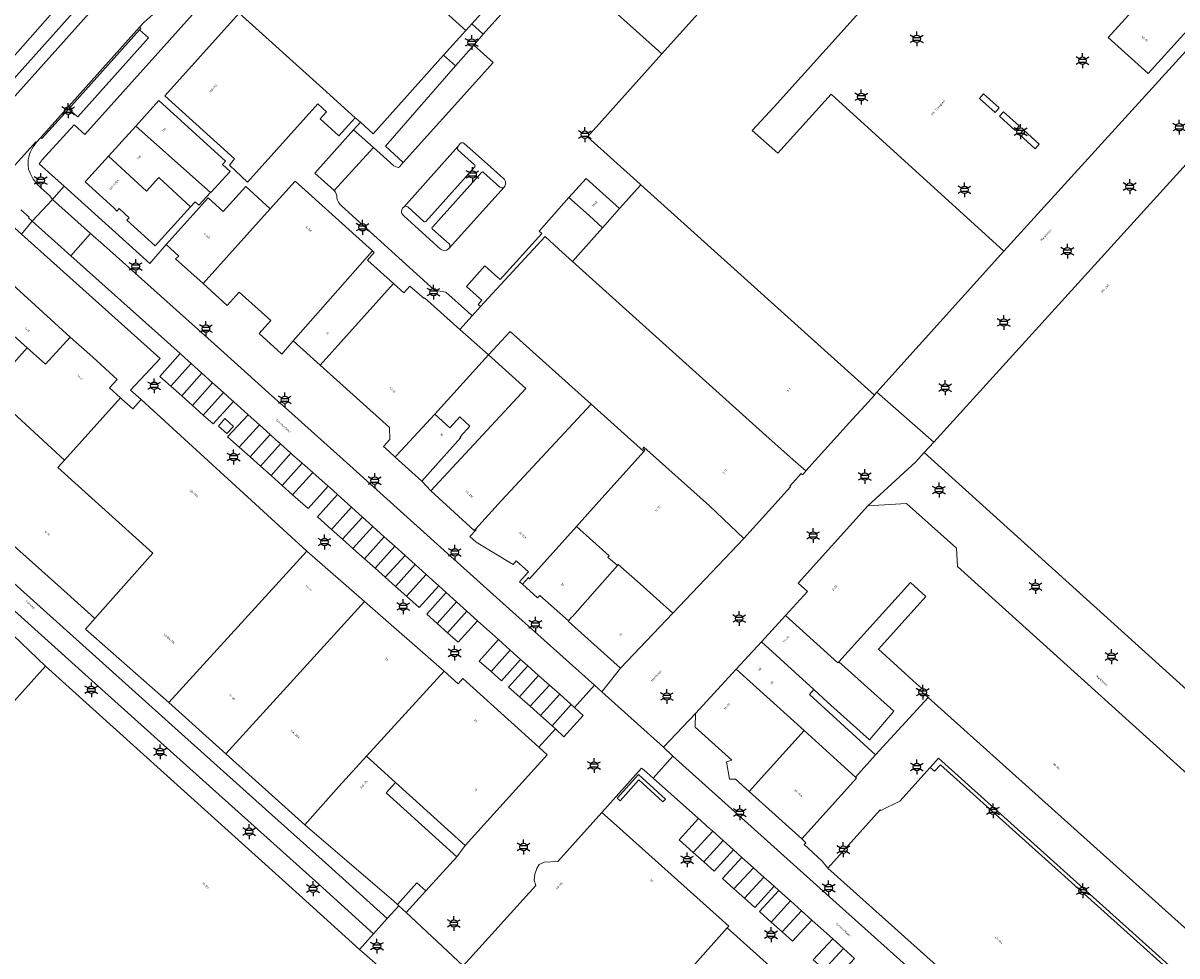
# Model space of a CAD drawing. Extents: x 105780 to 185197, y 477999 to 525027.
# Tile 355 of 562: x 107540 to 107737, y 479689 to 479848. Entities that reach past the tile are written whole.
import ezdxf
from ezdxf.enums import TextEntityAlignment as Align

# ---------------------------------------------------------------- set-up
doc = ezdxf.new("R2010")
doc.units = 0
for name, color, linetype, lineweight in [('B-GV-GR-HAAG_01-G', 252, 'GR-HAAG1', 13), ('B-RO-IE-MEUBILAIR_WEGMEUBILAIR-S', 252, 'Continuous', 25), ('B-WE-GW-WATERGANG_SLOOT_INSTEEK-G', 252, 'Continuous', 30), ('B-XX-KG-KADASTRAAL_BEBOUWING-G', 252, 'Continuous', 20), ('B1-WE-OG-BEBOUWING-T18', 7, 'Continuous', 18), ('B1-WE-OG-TERREIN_ERF-GV', 252, 'Continuous', 18), ('B1-WE-OG-TOPOGRAFIE-T18', 10, 'Continuous', 18), ('B1-WE-OG-WEG-GV', 7, 'Continuous', 18), ('B1-WE-VH-VERHARDING_ASFALT-GV', 252, 'Continuous', 18), ('B1-WE-VH-VERHARDING_BEDRIJFSVLOERPLAAT-GV', 252, 'Continuous', 18), ('B1-WE-VH-VERHARDING_BETONSTRAATSTEEN-GV', 252, 'Continuous', 18), ('B1-WE-VH-VERHARDING_STRAATBAKSTEEN-GV', 252, 'Continuous', 18)]:
    doc.layers.add(name, color=color, linetype=linetype, lineweight=lineweight)
doc.styles.add('NLCS-ISO', font='NLCS-ISO.ttf')
doc.styles.add('NLCS-ISO-M200-T18', font='NLCS-ISO.ttf', dxfattribs={"height": 0.36})
doc.linetypes.add('GR-HAAG1', pattern='A,6,[176,NLCS.shx,S=0.125,R=0,X=0,Y=0],-2', length=8)

# ---------------------------------------------------------------- blocks, each defined once
blk = doc.blocks.new('B-SIE-WEG_LICHTMAST-SO')
at = {"ltscale": 0.1}
for p, q in [((-1.1, 0.63), (-2.19, 1.27)), ((0, 1.27), (0, 2.53)), ((1.1, 0.63), (2.19, 1.27)), ((-1.1, -0.63), (-2.19, -1.27)), ((0, -1.27), (0, -2.53)), ((1.1, -0.63), (2.19, -1.27))]:
    blk.add_line(p, q, dxfattribs=at)
at = {"flags": 128}
for points in [[(-1.16, 0.5), (1.16, 0.5)], [(-1.16, -0.5), (1.16, -0.5)]]:
    blk.add_lwpolyline(points, dxfattribs=at)
at = {"ltscale": 0.1}
blk.add_circle((0, 0), 1.27, dxfattribs=at)
at = {"style": 'NLCS-ISO'}
blk.add_attdef('TYPE', text='', height=1.8, dxfattribs=at).set_placement((0, 2.53), align=Align.BOTTOM_CENTER)

msp = doc.modelspace()

# ---------------------------------------------------------------- linework, layer by layer
at = {"layer": 'B-GV-GR-HAAG_01-G', "flags": 128}
msp.add_lwpolyline([(107644.737, 479720.024), (107641.133, 479715.968), (107641.619, 479715.537), (107644.786, 479719.101), (107648.932, 479715.335), (107649.369, 479715.816)], close=True, dxfattribs=at)
at = {"layer": 'B-WE-GW-WATERGANG_SLOOT_INSTEEK-G', "flags": 128}
msp.add_lwpolyline([(107544.38, 479849.507), (107547.222, 479852.72), (107565.806, 479873.349), (107582.927, 479893.211), (107602.296, 479915.512), (107609.802, 479924.009), (107610.647, 479925.593), (107611.938, 479928.463), (107613.532, 479931.444), (107614.767, 479933.277), (107606.042, 479941.003), (107603.985, 479938.791), (107597.385, 479936.534), (107566.72, 479900.512), (107521.232, 479850.413), (107480.013, 479804.74), (107451.877, 479772.782), (107465.393, 479760.983), (107467.72, 479763.586), (107473.903, 479769.994), (107487.663, 479785.177), (107487.869, 479785.417), (107510.205, 479811.398), (107529.052, 479832.172)], close=True, dxfattribs=at)
msp.add_lwpolyline([(107544.38, 479849.507), (107529.052, 479832.172), (107510.205, 479811.398), (107487.869, 479785.417), (107487.663, 479785.177), (107473.903, 479769.994), (107467.72, 479763.586), (107465.393, 479760.983), (107466.92, 479761.036), (107469.391, 479761.122), (107470.834, 479762.763), (107471.287, 479762.966), (107472.021, 479763.294), (107490.695, 479784.544), (107537.252, 479837.524), (107546.342, 479847.736), (107551.234, 479853.231)], dxfattribs=at)
at = {"layer": 'B-XX-KG-KADASTRAAL_BEBOUWING-G', "flags": 128}
for points in [[(107613.405, 479864.682), (107600.315, 479876.461), (107592.342, 479867.602), (107615.315, 479846.886), (107616.334, 479848.019), (107623.309, 479855.769)], [(107592.342, 479867.602), (107588.355, 479863.172), (107576.476, 479849.971), (107576.635, 479849.828), (107590.885, 479837.004), (107596.436, 479832.009), (107597.316, 479831.217), (107599.47, 479829.279), (107611.505, 479842.652), (107615.315, 479846.886)], [(107743.877, 479853.027), (107737.081, 479859.148), (107724.874, 479845.667), (107731.69, 479839.532)], [(107596.436, 479832.009), (107590.885, 479837.004), (107576.635, 479849.828), (107563.933, 479835.713), (107575.847, 479824.998), (107575.016, 479823.901), (107578.037, 479821.018), (107590.044, 479834.349), (107591.523, 479832.981), (107590.457, 479831.788), (107593.656, 479828.92)], [(107811.019, 479787.938), (107783.395, 479812.869), (107779.45, 479808.498), (107760.032, 479826.024), (107763.96, 479830.377), (107752.952, 479840.312), (107748.96, 479835.92), (107739.323, 479825.318), (107695.137, 479776.707), (107693.482, 479774.902), (107756.527, 479717.999), (107765.011, 479727.354), (107778.613, 479742.423), (107773.832, 479746.738), (107782.513, 479756.356)], [(107558.996, 479830.56), (107571.738, 479819.255), (107571.843, 479819.367), (107571.891, 479819.323), (107574.964, 479822.712), (107575.097, 479822.859), (107573.786, 479824.048), (107574.3, 479824.614), (107562.942, 479834.912)], [(107558.996, 479830.56), (107554.337, 479825.422), (107560.84, 479819.485), (107562.937, 479821.797), (107568.344, 479816.824), (107569.117, 479817.68), (107569.735, 479817.112), (107571.738, 479819.255)], [(107554.337, 479825.422), (107550.372, 479821.048), (107555.246, 479816.628), (107555.766, 479816.043), (107556.186, 479816.5), (107557.865, 479814.957), (107557.474, 479814.531), (107562.314, 479810.139), (107568.344, 479816.824), (107562.937, 479821.797), (107560.84, 479819.485)], [(107635.812, 479821.655), (107632.896, 479818.41), (107636.315, 479815.337), (107638.637, 479813.25), (107641.535, 479816.51)], [(107581.954, 479816.45), (107577.77, 479820.247), (107573.909, 479815.994), (107571.379, 479818.318), (107564.207, 479810.361), (107566.354, 479808.405), (107565.77, 479807.943), (107570.473, 479803.711)], [(107599.374, 479809.288), (107586.2, 479821.161), (107581.954, 479816.45), (107570.473, 479803.711), (107574.59, 479800), (107576.633, 479802.267), (107582.012, 479797.419), (107580.046, 479795.204), (107583.836, 479791.771), (107583.933, 479791.683), (107585.842, 479793.968)], [(107645.139, 479820.564), (107641.535, 479816.51), (107638.637, 479813.25), (107633.491, 479807.46), (107667.063, 479777.301), (107671.098, 479773.743), (107673.322, 479771.783), (107681.26, 479780.585), (107683.388, 479782.945), (107684.987, 479784.718)], [(107633.491, 479807.46), (107631.166, 479809.607), (107628.825, 479811.766), (107617.809, 479799.832), (107616.37, 479798.235), (107614.256, 479795.89), (107619.18, 479791.599), (107622.847, 479795.535), (107636.656, 479783.16), (107645.64, 479775.11), (107645.806, 479775.295), (107645.472, 479775.595), (107645.665, 479775.81), (107656.856, 479765.838), (107662.739, 479760.27), (107670.688, 479769.085), (107670.576, 479769.186), (107672.519, 479771.339), (107672.741, 479771.138), (107673.27, 479771.725), (107673.322, 479771.783), (107671.098, 479773.743), (107667.063, 479777.301)], [(107529.018, 479803.055), (107540.495, 479792.792), (107543.632, 479789.987), (107547.798, 479794.606), (107533.252, 479807.8)], [(107602.941, 479803.746), (107598.518, 479807.732), (107599.676, 479809.016), (107599.374, 479809.288), (107585.842, 479793.968), (107590.479, 479789.789)], [(107619.18, 479791.599), (107614.256, 479795.89), (107608.279, 479801.277), (107608.168, 479801.154), (107605.774, 479803.29), (107604.746, 479802.12), (107602.941, 479803.746), (107590.479, 479789.789), (107602.268, 479779.164), (107602.332, 479777.157), (107601.249, 479775.955), (107602.212, 479775.087), (107603.263, 479774.148), (107603.526, 479774.44), (107610.032, 479781.449)], [(107529.018, 479803.055), (107522.665, 479795.934), (107534.01, 479785.521), (107540.495, 479792.792)], [(107554.527, 479785.92), (107555.835, 479787.376), (107551.662, 479791.161), (107547.798, 479794.606), (107543.632, 479789.987), (107540.495, 479792.792), (107534.01, 479785.521), (107538.039, 479781.768), (107546.825, 479773.606), (107556.385, 479784.251)], [(107636.656, 479783.16), (107622.847, 479795.535), (107619.18, 479791.599), (107625.553, 479785.856), (107609.332, 479768.395), (107616.735, 479761.612), (107616.931, 479761.826), (107621.407, 479766.711)], [(107559.895, 479783.935), (107558.497, 479782.367), (107556.638, 479784.024), (107556.385, 479784.251), (107546.825, 479773.606), (107545.699, 479772.352), (107561.941, 479757.775), (107552.034, 479746.636), (107550.409, 479744.808), (107564.625, 479732.295), (107588.188, 479758.127)], [(107645.64, 479775.11), (107636.656, 479783.16), (107621.407, 479766.711), (107616.931, 479761.826), (107617.046, 479761.721), (107616.004, 479760.574), (107617.071, 479759.606), (107623.348, 479755.853), (107623.885, 479756.446), (107625.966, 479754.557), (107624.461, 479752.899), (107624.942, 479752.462), (107624.975, 479752.498), (107625.963, 479753.587), (107626.184, 479753.387), (107634.193, 479762.329), (107636.046, 479764.398), (107637.513, 479766.036)], [(107546.825, 479773.606), (107538.039, 479781.768), (107536.631, 479780.192), (107526.793, 479769.18), (107547.3, 479750.871), (107552.034, 479746.636), (107561.941, 479757.775), (107545.699, 479772.352)], [(107610.032, 479781.449), (107603.526, 479774.44), (107603.263, 479774.148), (107607.797, 479770.062), (107614.468, 479777.464), (107614.332, 479777.586), (107616, 479779.437), (107614.254, 479781.011), (107612.58, 479779.153)], [(107656.856, 479765.838), (107645.665, 479775.81), (107645.472, 479775.595), (107645.806, 479775.295), (107645.64, 479775.11), (107637.513, 479766.036), (107636.046, 479764.398), (107634.193, 479762.329), (107639.747, 479757.293), (107639.541, 479757.065), (107641.149, 479755.635), (107641.312, 479755.817), (107645.017, 479752.502), (107650.594, 479747.512), (107662.739, 479760.27)], [(107641.149, 479755.635), (107639.541, 479757.065), (107639.747, 479757.293), (107634.193, 479762.329), (107626.184, 479753.387), (107625.963, 479753.587), (107624.975, 479752.498), (107627.546, 479750.171), (107627.909, 479750.567), (107632.788, 479746.206), (107633.353, 479746.835), (107633.467, 479746.962)], [(107598.03, 479749.514), (107588.188, 479758.127), (107564.625, 479732.295), (107574.346, 479723.552)], [(107645.017, 479752.502), (107641.312, 479755.817), (107641.149, 479755.635), (107633.467, 479746.962), (107633.353, 479746.835), (107632.788, 479746.206), (107632.745, 479746.158), (107641.672, 479738.139), (107650.594, 479747.512)], [(107611.603, 479737.636), (107598.03, 479749.514), (107574.346, 479723.552), (107587.833, 479711.422), (107593.655, 479717.98), (107598.38, 479723.155)], [(107669.825, 479747.14), (107665.705, 479742.655), (107674.688, 479734.53), (107674.653, 479734.491), (107677.009, 479732.37), (107684.137, 479725.934), (107688.304, 479730.805), (107681.034, 479737.357), (107678.946, 479739.243), (107678.76, 479739.037)], [(107674.688, 479734.53), (107665.705, 479742.655), (107661.403, 479737.971), (107672.993, 479727.516), (107681.746, 479719.583), (107685.206, 479723.363), (107673.926, 479733.687), (107674.653, 479734.491)], [(107627.758, 479724.691), (107614.799, 479736.416), (107613.967, 479735.497), (107611.603, 479737.636), (107598.38, 479723.155), (107603.331, 479718.675), (107615.195, 479707.94), (107629.184, 479723.4)], [(107661.403, 479737.971), (107654.492, 479730.446), (107654.415, 479728.095), (107660.648, 479722.44), (107659.741, 479722.173), (107660.294, 479719.251), (107661.28, 479719.205), (107663.61, 479717.114), (107672.993, 479727.516)], [(107681.746, 479719.583), (107672.993, 479727.516), (107663.61, 479717.114), (107672.613, 479709.035), (107681.93, 479719.418)], [(107601.721, 479716.895), (107603.331, 479718.675), (107598.38, 479723.155), (107593.655, 479717.98), (107587.833, 479711.422), (107603.028, 479698.409), (107603.649, 479697.847), (107606.96, 479701.531), (107608.473, 479700.167), (107610.795, 479702.734), (107613.756, 479706.006)], [(107736.992, 479677.166), (107734.314, 479679.656), (107734.612, 479680.214), (107734.638, 479681.06), (107734.319, 479681.628), (107733.616, 479682.103), (107733.339, 479682.17), (107736.465, 479685.594), (107696.264, 479721.676), (107695.251, 479720.568), (107694.518, 479721.214), (107689.355, 479715.47), (107686.086, 479713.881), (107685.983, 479713.981), (107677.06, 479704.026), (107723.911, 479662.099), (107737.469, 479676.722)], [(107659.88, 479693.872), (107660.144, 479694.167), (107640.467, 479711.788), (107638.479, 479713.569), (107630.968, 479705.182), (107628.664, 479705.094), (107627.796, 479704.67), (107627.417, 479703.985), (107627.05, 479703.047), (107626.942, 479701.995), (107627.239, 479701.121), (107614.845, 479687.381), (107636.344, 479667.987), (107637.551, 479669.325), (107637.807, 479669.094)]]:
    msp.add_lwpolyline(points, close=True, dxfattribs=at)
for points in [[(107753.002, 479706.877), (107699.175, 479755.468), (107698.968, 479758.6), (107690.49, 479766.214), (107683.869, 479765.808), (107671.986, 479752.648), (107673.576, 479751.225), (107669.825, 479747.14), (107678.76, 479739.037), (107678.946, 479739.243), (107691.135, 479752.735), (107693.77, 479750.354), (107689.196, 479745.292), (107686.186, 479741.961), (107685.672, 479741.392), (107692.198, 479735.494), (107693.376, 479734.43), (107693.109, 479734.132), (107694.182, 479733.169), (107740.126, 479691.96)], [(107598.842, 479688.691), (107597.154, 479690.211), (107587.982, 479698.477), (107543.601, 479738.467), (107494.967, 479684.348), (107468.927, 479655.371), (107521.169, 479608.307), (107522.987, 479610.334)]]:
    msp.add_lwpolyline(points, dxfattribs=at)
at = {"layer": 'B1-WE-OG-TERREIN_ERF-GV', "flags": 128}
for points in [[(107660.18, 479855.624), (107659.128, 479856.568), (107658.742, 479856.915), (107662.086, 479860.641), (107654.393, 479868.024), (107652.658, 479869.585), (107660.002, 479877.747), (107658.196, 479879.373), (107663.687, 479885.476), (107675.666, 479874.699), (107676.679, 479873.788), (107679.283, 479876.706), (107662.483, 479891.766), (107650.22, 479877.824), (107651.648, 479876.294), (107634.181, 479855.965), (107648.745, 479842.903), (107649.212, 479843.423), (107652.829, 479847.446)], [(107624.871, 479853.662), (107625.263, 479854.101), (107623.309, 479855.769), (107616.334, 479848.019), (107618.266, 479846.266)], [(107618.266, 479846.266), (107616.334, 479848.019), (107615.315, 479846.886), (107611.505, 479842.652), (107613.561, 479840.842), (107616.66, 479844.374)], [(107617.508, 479838.709), (107619.947, 479841.425), (107616.66, 479844.374), (107613.561, 479840.842), (107601.579, 479827.175), (107604.622, 479824.363)], [(107613.561, 479840.842), (107611.505, 479842.652), (107599.47, 479829.279), (107597.316, 479831.217), (107596.159, 479829.929), (107599.553, 479826.899), (107603.014, 479823.811), (107603.561, 479823.55), (107603.817, 479823.53), (107603.991, 479823.651), (107604.622, 479824.363), (107601.579, 479827.175)], [(107571.738, 479819.255), (107569.735, 479817.112), (107569.117, 479817.68), (107568.344, 479816.824), (107562.314, 479810.139), (107557.474, 479814.531), (107557.865, 479814.957), (107556.186, 479816.5), (107555.766, 479816.043), (107555.246, 479816.628), (107550.372, 479821.048), (107554.337, 479825.422), (107558.996, 479830.56), (107562.942, 479834.912), (107574.3, 479824.614), (107573.786, 479824.048), (107575.097, 479822.859), (107574.964, 479822.712), (107571.891, 479819.323), (107571.843, 479819.367)], [(107599.553, 479826.899), (107596.159, 479829.929), (107589.543, 479822.571), (107592.843, 479819.564)], [(107628.825, 479811.766), (107631.166, 479809.607), (107633.491, 479807.46), (107638.637, 479813.25), (107636.315, 479815.337), (107632.896, 479818.41), (107627.811, 479812.667), (107628.243, 479812.271), (107621.185, 479804.391), (107620.772, 479804.76), (107618.57, 479806.725), (107615.438, 479803.218), (107617.645, 479801.247), (107618.047, 479800.888), (107617.416, 479800.183), (107617.809, 479799.832)], [(107539.489, 479812.145), (107535.289, 479815.904), (107526.104, 479805.769), (107507.958, 479785.405), (107510.898, 479782.747), (107522.665, 479795.934), (107529.018, 479803.055), (107533.252, 479807.8), (107547.798, 479794.606), (107551.662, 479791.161), (107555.835, 479787.376), (107554.527, 479785.92), (107556.385, 479784.251), (107556.638, 479784.024), (107558.497, 479782.367), (107559.895, 479783.935), (107558.111, 479785.563), (107563.157, 479790.956)], [(107625.553, 479785.856), (107619.18, 479791.599), (107610.032, 479781.449), (107612.58, 479779.153), (107614.254, 479781.011), (107616, 479779.437), (107614.332, 479777.586), (107614.468, 479777.464), (107607.797, 479770.062), (107609.332, 479768.395)], [(107603.331, 479718.675), (107601.721, 479716.895), (107613.756, 479706.006), (107615.195, 479707.94)], [(107608.473, 479700.167), (107606.96, 479701.531), (107603.649, 479697.847), (107603.868, 479697.649), (107605.147, 479696.492)]]:
    msp.add_lwpolyline(points, close=True, dxfattribs=at)
for points in [[(107579.979, 479862.298), (107563.263, 479843.593), (107550.327, 479829.128), (107548.516, 479830.797), (107543.045, 479824.807), (107542.524, 479824.157), (107546.797, 479820.308), (107561.408, 479807.145), (107564.207, 479810.361), (107571.379, 479818.318), (107573.909, 479815.994), (107577.77, 479820.247), (107581.954, 479816.45), (107586.2, 479821.161), (107599.374, 479809.288), (107599.676, 479809.016), (107598.518, 479807.732), (107602.941, 479803.746), (107604.746, 479802.12), (107605.774, 479803.29), (107608.168, 479801.154), (107608.279, 479801.277), (107614.256, 479795.89), (107616.37, 479798.235), (107615.59, 479798.939), (107611.896, 479802.271), (107609.959, 479802.595), (107594.087, 479817.005)], [(107660.18, 479855.624), (107652.829, 479847.446), (107649.212, 479843.423), (107648.745, 479842.903), (107636.027, 479828.754), (107645.026, 479820.665), (107645.139, 479820.564), (107684.987, 479784.718), (107684.999, 479784.731), (107685.416, 479785.194), (107707.096, 479809.236), (107677.605, 479836.043), (107668.545, 479825.966), (107664.168, 479829.802), (107667.873, 479833.833), (107690.189, 479858.659)], [(107596.436, 479832.009), (107593.656, 479828.92), (107590.457, 479831.788), (107591.523, 479832.981), (107590.044, 479834.349), (107578.037, 479821.018), (107575.016, 479823.901), (107575.847, 479824.998), (107563.933, 479835.713), (107576.635, 479849.828)], [(107592.843, 479819.564), (107589.543, 479822.571), (107596.159, 479829.929), (107597.316, 479831.217), (107596.436, 479832.009)], [(107667.118, 479687.39), (107659.88, 479693.872), (107637.807, 479669.094)]]:
    msp.add_lwpolyline(points, dxfattribs=at)
at = {"layer": 'B1-WE-OG-TERREIN_ERF-GV'}
for points in [[(107593.324, 479818.341, 0.1985328), (107592.843, 479819.564)], [(107594.087, 479817.005, -0.1863109), (107593.324, 479818.341)]]:
    msp.add_lwpolyline(points, format="xyb", dxfattribs=at)
at = {"layer": 'B1-WE-OG-WEG-GV', "flags": 128}
msp.add_lwpolyline([(107592.051, 479895.702), (107590.802, 479896.918), (107590.066, 479897.632), (107589.676, 479896.758), (107589.258, 479896.202), (107588.871, 479895.686), (107588.198, 479894.532), (107582.889, 479888.144), (107568.293, 479871.504), (107551.234, 479853.231), (107546.342, 479847.736), (107537.252, 479837.524), (107490.695, 479784.544), (107472.021, 479763.294), (107471.287, 479762.966), (107472.891, 479762.368), (107472.902, 479762.379), (107492.767, 479784.761), (107530.545, 479826.971), (107559.345, 479859.159), (107576.926, 479878.763), (107591.061, 479894.609)], close=True, dxfattribs=at)
at = {"layer": 'B1-WE-VH-VERHARDING_ASFALT-GV', "flags": 128}
for points in [[(107559.345, 479859.159), (107530.545, 479826.971), (107492.767, 479784.761), (107472.902, 479762.379), (107472.891, 479762.368), (107470.238, 479759.283), (107459.398, 479746.837), (107457.138, 479744.333), (107450.221, 479736.867), (107440.32, 479725.958), (107418.037, 479701.219), (107424.613, 479695.973), (107425.22, 479697.633), (107425.493, 479697.785), (107429.757, 479702.583), (107441.269, 479715.429), (107458.945, 479735.129), (107461.202, 479737.64)], [(107480.107, 479758.68), (107495.431, 479775.784), (107497.489, 479778.101), (107497.387, 479778.225), (107506.287, 479788.106), (107506.38, 479788), (107509.329, 479791.326), (107529.56, 479813.904), (107531.617, 479816.177), (107531.477, 479816.268), (107541.958, 479827.911), (107542.088, 479827.824), (107542.79, 479828.641), (107559.656, 479847.431), (107560.315, 479848.188)]]:
    msp.add_lwpolyline(points, dxfattribs=at)
at = {"layer": 'B1-WE-VH-VERHARDING_BEDRIJFSVLOERPLAAT-GV', "flags": 128}
msp.add_lwpolyline([(107547.521, 479833.466), (107559.618, 479846.964), (107559.862, 479847.231), (107559.656, 479847.431), (107542.79, 479828.641), (107543.003, 479828.431)], close=True, dxfattribs=at)
at = {"layer": 'B1-WE-VH-VERHARDING_BETONSTRAATSTEEN-GV', "flags": 128}
for points in [[(107648.745, 479842.903), (107634.181, 479855.965), (107630.159, 479859.572), (107626.754, 479855.77), (107625.263, 479854.101), (107624.871, 479853.662), (107618.266, 479846.266), (107616.66, 479844.374), (107619.947, 479841.425), (107617.508, 479838.709), (107604.622, 479824.363), (107603.991, 479823.651), (107603.817, 479823.53), (107603.561, 479823.55), (107603.014, 479823.811), (107599.553, 479826.899), (107592.843, 479819.564)], [(107594.087, 479817.005), (107609.959, 479802.595), (107611.896, 479802.271), (107615.59, 479798.939), (107616.37, 479798.235), (107617.809, 479799.832), (107617.416, 479800.183), (107618.047, 479800.888), (107617.645, 479801.247), (107615.438, 479803.218), (107618.57, 479806.725), (107620.772, 479804.76), (107621.185, 479804.391), (107628.243, 479812.271), (107627.811, 479812.667), (107632.896, 479818.41), (107635.812, 479821.655), (107641.535, 479816.51), (107645.139, 479820.564), (107645.026, 479820.665), (107636.027, 479828.754), (107648.745, 479842.903)], [(107604.511, 479816.558), (107604.698, 479816.748), (107613.971, 479827.151), (107614.332, 479827.597)], [(107614.332, 479827.597), (107613.971, 479827.151)], [(107615.037, 479827.599), (107617.946, 479825.002)], [(107621.741, 479821.614), (107618.971, 479824.087), (107617.946, 479825.002), (107615.037, 479827.599)], [(107613.971, 479827.151), (107604.698, 479816.748)], [(107613.984, 479826.476), (107616.8, 479823.995)], [(107616.8, 479823.995), (107613.984, 479826.476)], [(107616.832, 479823.642), (107608.485, 479814.314)], [(107608.485, 479814.314), (107616.832, 479823.642)], [(107617.946, 479825.002), (107618.971, 479824.087), (107621.741, 479821.614)], [(107609.601, 479813.363), (107617.963, 479822.663)], [(107617.963, 479822.663), (107609.601, 479813.363)], [(107618.301, 479822.687), (107621.117, 479820.182)], [(107621.117, 479820.182), (107618.301, 479822.687)], [(107621.836, 479820.164), (107612.458, 479809.761), (107612.315, 479809.607)], [(107612.458, 479809.761), (107621.836, 479820.164)], [(107604.698, 479816.748), (107604.511, 479816.558)], [(107608.124, 479814.322), (107605.428, 479816.783)], [(107605.428, 479816.783), (107608.124, 479814.322)], [(107610.989, 479809.601), (107604.722, 479815.268)], [(107604.722, 479815.268), (107610.989, 479809.601)], [(107612.454, 479810.484), (107609.614, 479812.98)], [(107609.614, 479812.98), (107612.454, 479810.484)], [(107612.315, 479809.607), (107612.458, 479809.761)], [(107494.967, 479684.348), (107543.601, 479738.467), (107536.707, 479745.068)], [(107740.126, 479691.96), (107694.182, 479733.169), (107685.206, 479723.363), (107681.746, 479719.583), (107681.93, 479719.418), (107672.613, 479709.035), (107673.308, 479708.396), (107673.028, 479708.083), (107676.102, 479705.27), (107677.06, 479704.026), (107685.983, 479713.981), (107686.086, 479713.881), (107689.355, 479715.47), (107694.518, 479721.214), (107695.944, 479722.82), (107741.902, 479681.504)]]:
    msp.add_lwpolyline(points, dxfattribs=at)
at = {"layer": 'B1-WE-VH-VERHARDING_BETONSTRAATSTEEN-GV'}
for points in [[(107614.332, 479827.597, -0.3659586), (107615.037, 479827.599)], [(107615.037, 479827.599, 0.3659586), (107614.332, 479827.597)], [(107613.971, 479827.151, 0.3452), (107613.984, 479826.476)], [(107613.984, 479826.476, -0.3452), (107613.971, 479827.151)], [(107616.8, 479823.995, -0.181695), (107616.877, 479823.807)], [(107616.877, 479823.807, 0.181695), (107616.8, 479823.995)], [(107616.877, 479823.807, -0.151795), (107616.832, 479823.642)], [(107616.832, 479823.642, 0.151795), (107616.877, 479823.807)], [(107617.963, 479822.663, -0.6093379), (107618.301, 479822.687)], [(107618.301, 479822.687, 0.6093379), (107617.963, 479822.663)], [(107621.741, 479821.614, -0.2086034), (107622.078, 479820.845)], [(107622.078, 479820.845, 0.2086034), (107621.741, 479821.614)], [(107592.843, 479819.564, -0.1985328), (107593.324, 479818.341)], [(107621.117, 479820.182, 0.1204341), (107621.381, 479820.062)], [(107621.381, 479820.062, -0.1204341), (107621.117, 479820.182)], [(107621.381, 479820.062, 0.1997298), (107621.836, 479820.164)], [(107621.836, 479820.164, -0.1997298), (107621.381, 479820.062)], [(107622.078, 479820.845, -0.1763768), (107621.836, 479820.164)], [(107621.836, 479820.164, 0.1763768), (107622.078, 479820.845)], [(107593.324, 479818.341, 0.1863109), (107594.087, 479817.005)], [(107604.722, 479815.268, -0.4178095), (107604.511, 479816.558)], [(107604.511, 479816.558, 0.4178095), (107604.722, 479815.268)], [(107605.428, 479816.783, 0.3986333), (107604.698, 479816.748)], [(107604.698, 479816.748, -0.3986333), (107605.428, 479816.783)], [(107608.198, 479814.255, -0.1206223), (107608.124, 479814.322)], [(107608.124, 479814.322, 0.1206223), (107608.198, 479814.255)], [(107608.485, 479814.314, -0.3721411), (107608.198, 479814.255)], [(107608.198, 479814.255, 0.3721411), (107608.485, 479814.314)], [(107609.614, 479812.98, -0.5456836), (107609.601, 479813.363)], [(107609.601, 479813.363, 0.5456836), (107609.614, 479812.98)], [(107612.315, 479809.607, -0.3273003), (107610.989, 479809.601)], [(107610.989, 479809.601, 0.3273003), (107612.315, 479809.607)], [(107612.589, 479810.187, 0.1522073), (107612.454, 479810.484)], [(107612.454, 479810.484, -0.1522073), (107612.589, 479810.187)], [(107612.458, 479809.761, 0.2128141), (107612.589, 479810.187)], [(107612.589, 479810.187, -0.2128141), (107612.458, 479809.761)]]:
    msp.add_lwpolyline(points, format="xyb", dxfattribs=at)
at = {"layer": 'B1-WE-VH-VERHARDING_BETONSTRAATSTEEN-GV', "flags": 128}
for points in [[(107544.797, 479818.074), (107541.339, 479814.374), (107547.95, 479808.462), (107551.298, 479812.27)], [(107694.518, 479721.214), (107695.251, 479720.568), (107696.264, 479721.676), (107736.465, 479685.594), (107741.537, 479681.109), (107741.902, 479681.504), (107695.944, 479722.82)]]:
    msp.add_lwpolyline(points, close=True, dxfattribs=at)
at = {"layer": 'B1-WE-VH-VERHARDING_STRAATBAKSTEEN-GV', "flags": 128}
for points in [[(107592.768, 479881.574), (107590.299, 479877.61), (107590.229, 479877.634), (107578.261, 479864.259), (107578.314, 479864.19), (107560.389, 479848.252), (107560.315, 479848.188), (107559.656, 479847.431), (107559.862, 479847.231), (107559.618, 479846.964), (107561.185, 479845.631), (107549.092, 479832.126), (107547.521, 479833.466), (107543.003, 479828.431), (107542.79, 479828.641), (107542.088, 479827.824)], [(107738.528, 479863.518), (107734.256, 479867.353), (107729.968, 479871.203), (107731.713, 479873.107), (107730.153, 479874.504), (107728.41, 479872.601), (107724.444, 479876.162), (107720.704, 479879.52), (107720.22, 479878.992), (107718.021, 479880.966), (107715.62, 479878.294), (107703.473, 479864.798), (107701.085, 479866.94), (107699.174, 479868.655), (107690.189, 479858.659), (107667.873, 479833.833), (107664.168, 479829.802), (107668.545, 479825.966), (107677.605, 479836.043), (107707.096, 479809.236), (107747.908, 479854.135)], [(107546.797, 479820.308), (107542.524, 479824.157), (107543.045, 479824.807), (107548.516, 479830.797), (107550.327, 479829.128), (107563.263, 479843.593), (107579.979, 479862.298), (107583.503, 479866.22), (107584.133, 479866.921), (107595.575, 479879.657), (107598.42, 479879.763), (107598.923, 479880.345)], [(107542.088, 479827.824), (107541.958, 479827.911), (107531.477, 479816.268), (107531.617, 479816.177)], [(107541.006, 479822.519), (107540.907, 479822.703), (107540.721, 479823.251), (107540.643, 479823.809), (107540.623, 479824.343)], [(107540.623, 479824.343), (107540.643, 479823.809), (107540.721, 479823.251), (107540.907, 479822.703), (107541.006, 479822.519)], [(107539.42, 479816.296), (107540.802, 479815.05), (107540.709, 479814.941), (107541.339, 479814.374), (107544.797, 479818.074), (107544.336, 479818.691), (107542.732, 479820.13)], [(107542.732, 479820.13), (107544.336, 479818.691), (107544.797, 479818.074), (107545.078, 479818.388), (107546.797, 479820.308)], [(107539.489, 479812.145), (107541.339, 479814.374), (107540.709, 479814.941), (107540.802, 479815.05), (107539.42, 479816.296)], [(107552.766, 479739.564), (107539.334, 479751.61), (107533.462, 479756.872), (107529.38, 479760.53), (107525.437, 479764.063), (107522.282, 479766.89), (107521.097, 479767.956), (107516.558, 479772.04), (107512.729, 479775.485), (107508.9, 479778.93), (107507.113, 479780.537), (107506.793, 479780.828)], [(107504.208, 479778.393), (107504.722, 479777.935), (107520.069, 479764.252), (107537.155, 479748.948), (107550.363, 479737.062), (107562.687, 479726.008), (107578.694, 479711.654), (107589.632, 479701.819), (107599.566, 479692.861), (107601.909, 479695.496), (107591.888, 479704.479), (107581.114, 479714.097), (107565.157, 479728.422), (107552.766, 479739.564)], [(107539.334, 479751.61), (107552.766, 479739.564), (107565.157, 479728.422), (107581.114, 479714.097), (107591.888, 479704.479), (107601.909, 479695.496), (107603.868, 479697.649), (107603.649, 479697.847), (107603.028, 479698.409), (107587.833, 479711.422), (107574.346, 479723.552), (107564.625, 479732.295), (107550.409, 479744.808), (107552.034, 479746.636), (107547.3, 479750.871), (107526.793, 479769.18)], [(107536.707, 479745.068), (107543.601, 479738.467), (107587.982, 479698.477), (107597.154, 479690.211), (107599.566, 479692.861), (107589.632, 479701.819), (107578.694, 479711.654), (107562.687, 479726.008), (107550.363, 479737.062), (107537.155, 479748.948)], [(107723.911, 479662.099), (107677.06, 479704.026), (107676.102, 479705.27), (107673.028, 479708.083), (107673.308, 479708.396), (107672.613, 479709.035), (107663.61, 479717.114), (107661.28, 479719.205), (107660.294, 479719.251), (107659.741, 479722.173), (107660.648, 479722.44), (107654.415, 479728.095), (107654.492, 479730.446), (107649.012, 479724.705), (107650.585, 479723.12), (107680.117, 479696.669), (107699.604, 479679.215)], [(107699.604, 479679.215), (107680.117, 479696.669), (107650.585, 479723.12), (107647.283, 479719.422), (107655.002, 479712.501), (107655.309, 479712.226), (107656.473, 479711.182), (107657.41, 479710.342), (107659.182, 479708.754), (107660.962, 479707.157), (107662.407, 479705.862), (107664.341, 479704.128), (107665.702, 479702.908), (107666.141, 479702.516), (107667.876, 479700.967), (107668.681, 479700.248), (107670.669, 479698.473), (107672.553, 479696.791), (107674.328, 479695.206), (107677.888, 479692.027), (107679.103, 479690.942), (107679.738, 479690.36), (107681.6, 479688.655)], [(107674.569, 479688.416), (107677.888, 479692.027), (107674.328, 479695.206), (107671.013, 479691.6), (107669.241, 479693.187), (107667.36, 479694.872), (107665.375, 479696.65), (107668.681, 479700.248), (107667.876, 479700.967), (107664.571, 479697.37), (107662.838, 479698.922), (107661.039, 479700.534), (107659.104, 479702.267), (107662.407, 479705.862), (107660.962, 479707.157), (107657.658, 479703.562), (107655.877, 479705.157), (107654.104, 479706.745), (107651.695, 479708.903), (107655.002, 479712.501), (107647.283, 479719.422), (107645.697, 479720.746), (107645.285, 479721.091), (107638.479, 479713.569), (107640.467, 479711.788), (107660.144, 479694.167), (107659.88, 479693.872), (107667.118, 479687.39)]]:
    msp.add_lwpolyline(points, dxfattribs=at)
for points in [[(107737.081, 479859.148), (107743.877, 479853.027), (107731.69, 479839.532), (107724.874, 479845.667)], [(107748.96, 479835.92), (107752.952, 479840.312), (107758.71, 479844.436), (107760.959, 479846.891), (107750.151, 479856.584), (107748.392, 479854.663), (107747.908, 479854.135), (107707.096, 479809.236), (107685.416, 479785.194), (107695.137, 479776.707), (107739.323, 479825.318)], [(107561.185, 479845.631), (107559.618, 479846.964), (107547.521, 479833.466), (107549.092, 479832.126)], [(107705.565, 479832.907), (107706.263, 479833.665), (107703.594, 479836.052), (107702.896, 479835.293)], [(107706.263, 479833.665), (107705.565, 479832.907), (107702.896, 479835.293), (107703.594, 479836.052)], [(107709.018, 479829.84), (107709.689, 479830.594), (107707.003, 479833.025), (107706.331, 479832.271)], [(107707.003, 479833.025), (107709.689, 479830.594), (107709.018, 479829.84), (107706.331, 479832.271)], [(107713.119, 479827.493), (107710.426, 479829.941), (107709.744, 479829.158), (107712.437, 479826.711)], [(107713.119, 479827.493), (107712.437, 479826.711), (107709.744, 479829.158), (107710.426, 479829.941)], [(107590.479, 479789.789), (107585.842, 479793.968), (107583.933, 479791.683), (107583.836, 479791.771), (107580.046, 479795.204), (107582.012, 479797.419), (107576.633, 479802.267), (107574.59, 479800), (107570.473, 479803.711), (107565.77, 479807.943), (107566.354, 479808.405), (107564.207, 479810.361), (107561.408, 479807.145), (107546.797, 479820.308), (107545.078, 479818.388), (107544.797, 479818.074), (107551.298, 479812.27), (107553.499, 479810.303), (107572.921, 479792.948), (107577.553, 479788.79), (107582.219, 479784.602), (107585.059, 479782.07), (107589.49, 479778.109), (107594.374, 479773.743), (107612.191, 479757.713), (107622.777, 479748.189), (107637.242, 479735.239), (107638.478, 479734.132), (107641.672, 479738.139), (107632.745, 479746.158), (107632.788, 479746.206), (107627.909, 479750.567), (107627.546, 479750.171), (107624.975, 479752.498), (107624.942, 479752.462), (107624.461, 479752.899), (107625.966, 479754.557), (107623.885, 479756.446), (107623.348, 479755.853), (107617.071, 479759.606), (107616.004, 479760.574), (107617.046, 479761.721), (107616.931, 479761.826), (107616.735, 479761.612), (107609.332, 479768.395), (107607.797, 479770.062), (107603.263, 479774.148), (107602.212, 479775.087), (107601.249, 479775.955), (107602.332, 479777.157), (107602.268, 479779.164)], [(107583.979, 479769.315), (107582.075, 479771.01), (107580.305, 479772.587), (107578.491, 479774.202), (107576.659, 479775.833), (107574.673, 479777.602), (107578.165, 479781.366), (107575.681, 479783.6), (107572.196, 479779.807), (107570.51, 479781.309), (107568.67, 479782.947), (107566.834, 479784.582), (107565.005, 479786.211), (107563.114, 479787.895), (107566.568, 479791.782), (107547.95, 479808.462), (107541.339, 479814.374), (107539.489, 479812.145), (107563.157, 479790.956), (107558.111, 479785.563), (107559.895, 479783.935), (107588.188, 479758.127), (107598.03, 479749.514), (107611.603, 479737.636), (107613.967, 479735.497), (107614.799, 479736.416), (107627.758, 479724.691), (107630.569, 479727.818), (107630.099, 479728.243), (107630.023, 479728.311), (107628.054, 479730.064), (107626.277, 479731.647), (107624.454, 479733.27), (107622.595, 479734.926), (107625.86, 479738.558), (107624.634, 479739.649), (107621.369, 479736.017), (107619.616, 479737.578), (107617.601, 479739.373), (107620.878, 479743.018), (107617.295, 479746.245), (107614, 479742.58), (107612.185, 479744.196), (107610.397, 479745.788), (107608.638, 479747.355), (107611.96, 479751.05), (107610.67, 479752.211), (107607.342, 479748.509), (107605.189, 479750.427), (107603.317, 479752.093), (107601.567, 479753.652), (107599.823, 479755.205), (107598.022, 479756.809), (107596.052, 479758.563), (107594.284, 479760.137), (107592.411, 479761.806), (107589.977, 479763.973), (107593.393, 479767.772), (107592.042, 479768.989), (107591.807, 479769.197), (107588.385, 479765.391), (107585.764, 479767.725)], [(107594.374, 479773.743), (107589.49, 479778.109), (107585.059, 479782.07), (107582.219, 479784.602), (107577.553, 479788.79), (107572.921, 479792.948), (107553.499, 479810.303), (107551.298, 479812.27), (107547.95, 479808.462), (107566.568, 479791.782), (107567.998, 479790.5), (107568.453, 479790.091), (107570.276, 479788.455), (107572.104, 479786.812), (107572.492, 479786.464), (107573.938, 479785.166), (107575.342, 479783.905), (107575.681, 479783.6), (107578.165, 479781.366), (107580.083, 479779.641), (107581.907, 479778.001), (107582.855, 479777.149), (107583.714, 479776.378), (107585.477, 479774.793), (107585.762, 479774.537), (107587.385, 479773.103), (107589.177, 479771.52), (107591.807, 479769.197), (107592.042, 479768.989), (107593.393, 479767.772), (107595.814, 479765.591), (107597.679, 479763.912), (107599.437, 479762.328), (107601.398, 479760.563), (107603.19, 479758.949), (107604.925, 479757.386), (107606.666, 479755.818), (107608.528, 479754.141), (107610.67, 479752.211), (107611.96, 479751.05), (107613.711, 479749.473), (107615.49, 479747.871), (107617.295, 479746.245), (107620.878, 479743.018), (107622.883, 479741.212), (107623.454, 479740.698), (107624.634, 479739.649), (107625.86, 479738.558), (107627.721, 479736.903), (107629.544, 479735.281), (107631.322, 479733.699), (107633.292, 479731.947), (107633.828, 479731.442), (107637.242, 479735.239), (107622.777, 479748.189), (107612.191, 479757.713)], [(107568.453, 479790.091), (107567.998, 479790.5), (107566.568, 479791.782), (107563.114, 479787.895), (107565.005, 479786.211)], [(107570.276, 479788.455), (107568.453, 479790.091), (107565.005, 479786.211), (107566.834, 479784.582)], [(107572.104, 479786.812), (107570.276, 479788.455), (107566.834, 479784.582), (107568.67, 479782.947)], [(107573.938, 479785.166), (107572.492, 479786.464), (107572.104, 479786.812), (107568.67, 479782.947), (107570.51, 479781.309)], [(107575.681, 479783.6), (107575.342, 479783.905), (107573.938, 479785.166), (107570.51, 479781.309), (107572.196, 479779.807)], [(107692.069, 479773.332), (107693.482, 479774.902), (107695.137, 479776.707), (107685.416, 479785.194), (107684.999, 479784.731), (107684.987, 479784.718), (107683.388, 479782.945), (107681.26, 479780.585), (107673.322, 479771.783), (107673.27, 479771.725), (107672.741, 479771.138), (107672.519, 479771.339), (107670.576, 479769.186), (107670.688, 479769.085), (107662.739, 479760.27), (107650.594, 479747.512), (107641.672, 479738.139), (107638.478, 479734.132), (107649.012, 479724.705), (107654.492, 479730.446), (107661.403, 479737.971), (107665.705, 479742.655), (107669.825, 479747.14), (107673.576, 479751.225), (107671.986, 479752.648), (107683.869, 479765.808)], [(107573.115, 479779.4), (107574.56, 479778.145), (107575.663, 479779.362), (107574.218, 479780.693)], [(107574.56, 479778.145), (107573.115, 479779.4), (107574.218, 479780.693), (107575.663, 479779.362)], [(107580.083, 479779.641), (107578.165, 479781.366), (107574.673, 479777.602), (107576.659, 479775.833)], [(107581.907, 479778.001), (107580.083, 479779.641), (107576.659, 479775.833), (107578.491, 479774.202)], [(107583.714, 479776.378), (107582.855, 479777.149), (107581.907, 479778.001), (107578.491, 479774.202), (107580.305, 479772.587)], [(107585.477, 479774.793), (107583.714, 479776.378), (107580.305, 479772.587), (107582.075, 479771.01)], [(107587.385, 479773.103), (107585.762, 479774.537), (107585.477, 479774.793), (107582.075, 479771.01), (107583.979, 479769.315)], [(107693.482, 479774.902), (107692.069, 479773.332), (107683.869, 479765.808), (107690.49, 479766.214), (107698.968, 479758.6), (107699.175, 479755.468), (107753.002, 479706.877), (107753.254, 479706.65), (107746.942, 479699.671), (107748.387, 479698.375), (107746.135, 479695.885), (107746.129, 479695.89), (107744.756, 479697.122), (107743.855, 479696.117), (107745.23, 479694.884), (107750.319, 479690.272), (107758.305, 479699.084), (107766.944, 479708.615), (107763.913, 479711.345), (107756.527, 479717.999)], [(107589.177, 479771.52), (107587.385, 479773.103), (107583.979, 479769.315), (107585.764, 479767.725)], [(107591.807, 479769.197), (107589.177, 479771.52), (107585.764, 479767.725), (107588.385, 479765.391)], [(107595.814, 479765.591), (107593.393, 479767.772), (107589.977, 479763.973), (107592.411, 479761.806)], [(107597.679, 479763.912), (107595.814, 479765.591), (107592.411, 479761.806), (107594.284, 479760.137)], [(107599.437, 479762.328), (107597.679, 479763.912), (107594.284, 479760.137), (107596.052, 479758.563)], [(107601.398, 479760.563), (107599.437, 479762.328), (107596.052, 479758.563), (107598.022, 479756.809)], [(107603.19, 479758.949), (107601.398, 479760.563), (107598.022, 479756.809), (107599.823, 479755.205)], [(107604.925, 479757.386), (107603.19, 479758.949), (107599.823, 479755.205), (107601.567, 479753.652)], [(107606.666, 479755.818), (107604.925, 479757.386), (107601.567, 479753.652), (107603.317, 479752.093)], [(107608.528, 479754.141), (107606.666, 479755.818), (107603.317, 479752.093), (107605.189, 479750.427)], [(107610.67, 479752.211), (107608.528, 479754.141), (107605.189, 479750.427), (107607.342, 479748.509)], [(107694.182, 479733.169), (107693.109, 479734.132), (107693.376, 479734.43), (107692.198, 479735.494), (107685.672, 479741.392), (107686.186, 479741.961), (107689.196, 479745.292), (107693.77, 479750.354), (107691.135, 479752.735), (107678.946, 479739.243), (107681.034, 479737.357), (107688.304, 479730.805), (107684.137, 479725.934), (107677.009, 479732.37), (107674.653, 479734.491), (107673.926, 479733.687), (107685.206, 479723.363)], [(107613.711, 479749.473), (107611.96, 479751.05), (107608.638, 479747.355), (107610.397, 479745.788)], [(107615.49, 479747.871), (107613.711, 479749.473), (107610.397, 479745.788), (107612.185, 479744.196)], [(107617.295, 479746.245), (107615.49, 479747.871), (107612.185, 479744.196), (107614, 479742.58)], [(107622.883, 479741.212), (107620.878, 479743.018), (107617.601, 479739.373), (107619.616, 479737.578)], [(107624.634, 479739.649), (107623.454, 479740.698), (107622.883, 479741.212), (107619.616, 479737.578), (107621.369, 479736.017)], [(107627.721, 479736.903), (107625.86, 479738.558), (107622.595, 479734.926), (107624.454, 479733.27)], [(107629.544, 479735.281), (107627.721, 479736.903), (107624.454, 479733.27), (107626.277, 479731.647)], [(107638.479, 479713.569), (107645.285, 479721.091), (107645.697, 479720.746), (107647.283, 479719.422), (107650.585, 479723.12), (107649.012, 479724.705), (107638.478, 479734.132), (107637.242, 479735.239), (107633.828, 479731.442), (107635.294, 479730.063), (107632.017, 479726.419), (107630.569, 479727.818), (107627.758, 479724.691), (107629.184, 479723.4), (107615.195, 479707.94), (107613.756, 479706.006), (107610.795, 479702.734), (107608.473, 479700.167), (107605.147, 479696.492), (107614.845, 479687.381), (107627.239, 479701.121), (107626.942, 479701.995), (107627.05, 479703.047), (107627.417, 479703.985), (107627.796, 479704.67), (107628.664, 479705.094), (107630.968, 479705.182)], [(107631.322, 479733.699), (107629.544, 479735.281), (107626.277, 479731.647), (107628.054, 479730.064)], [(107633.292, 479731.947), (107631.322, 479733.699), (107628.054, 479730.064), (107630.023, 479728.311)], [(107635.294, 479730.063), (107633.828, 479731.442), (107633.292, 479731.947), (107630.023, 479728.311), (107630.099, 479728.243), (107630.569, 479727.818), (107632.017, 479726.419)], [(107644.786, 479719.101), (107641.619, 479715.537), (107641.133, 479715.968), (107644.737, 479720.024), (107649.369, 479715.816), (107648.932, 479715.335)], [(107657.41, 479710.342), (107656.473, 479711.182), (107655.309, 479712.226), (107655.002, 479712.501), (107651.695, 479708.903), (107654.104, 479706.745)], [(107659.182, 479708.754), (107657.41, 479710.342), (107654.104, 479706.745), (107655.877, 479705.157)], [(107660.962, 479707.157), (107659.182, 479708.754), (107655.877, 479705.157), (107657.658, 479703.562)], [(107664.341, 479704.128), (107662.407, 479705.862), (107659.104, 479702.267), (107661.039, 479700.534)], [(107666.141, 479702.516), (107665.702, 479702.908), (107664.341, 479704.128), (107661.039, 479700.534), (107662.838, 479698.922)], [(107667.876, 479700.967), (107666.141, 479702.516), (107662.838, 479698.922), (107664.571, 479697.37)], [(107670.669, 479698.473), (107668.681, 479700.248), (107665.375, 479696.65), (107667.36, 479694.872)], [(107605.147, 479696.492), (107603.868, 479697.649), (107601.909, 479695.496), (107599.566, 479692.861), (107597.154, 479690.211), (107598.842, 479688.691), (107608.02, 479680.581), (107610.786, 479682.795), (107610.731, 479682.844), (107613.07, 479685.457), (107613.107, 479685.423), (107614.845, 479687.381)], [(107672.553, 479696.791), (107670.669, 479698.473), (107667.36, 479694.872), (107669.241, 479693.187)], [(107674.328, 479695.206), (107672.553, 479696.791), (107669.241, 479693.187), (107671.013, 479691.6)], [(107679.738, 479690.36), (107679.103, 479690.942), (107677.888, 479692.027), (107674.569, 479688.416), (107676.424, 479686.754)], [(107681.6, 479688.655), (107679.738, 479690.36), (107676.424, 479686.754), (107678.305, 479685.069)]]:
    msp.add_lwpolyline(points, close=True, dxfattribs=at)
at = {"layer": 'B1-WE-VH-VERHARDING_STRAATBAKSTEEN-GV'}
for points in [[(107540.623, 479824.343, -0.1701248), (107542.088, 479827.824)], [(107542.088, 479827.824, 0.1701248), (107540.623, 479824.343)], [(107542.732, 479820.13, -0.1149361), (107541.006, 479822.519)], [(107541.006, 479822.519, 0.1149361), (107542.732, 479820.13)]]:
    msp.add_lwpolyline(points, format="xyb", dxfattribs=at)

# ---------------------------------------------------------------- block references
at = {"layer": 'B-RO-IE-MEUBILAIR_WEGMEUBILAIR-S', "xscale": 0.5, "yscale": 0.5, "zscale": 0.5}
for p in [(107616.304, 479844.826), (107692.21, 479845.448), (107720.487, 479841.724), (107682.758, 479835.544), (107547.463, 479833.213), (107736.994, 479830.378), (107635.594, 479829.104), (107709.926, 479829.62), (107616.451, 479822.326), (107542.795, 479821.291), (107728.54, 479820.241), (107700.351, 479819.716), (107597.686, 479813.324), (107717.906, 479809.243), (107558.99, 479806.645), (107609.798, 479802.263), (107707.053, 479797.078), (107570.966, 479796.045), (107562.146, 479786.3), (107697.068, 479785.97), (107584.421, 479783.907), (107575.693, 479774.14), (107599.76, 479770.128), (107683.341, 479770.822), (107696.016, 479768.515), (107591.197, 479759.652), (107674.553, 479760.781), (107613.435, 479757.887), (107712.461, 479752.063), (107604.604, 479748.651), (107627.156, 479745.634), (107661.927, 479746.615), (107613.389, 479740.744), (107725.427, 479740.118), (107551.424, 479734.462), (107693.23, 479734.046), (107649.583, 479733.321), (107563.146, 479723.873), (107637.173, 479721.567), (107692.232, 479721.302), (107705.234, 479713.838), (107662.029, 479713.509), (107578.346, 479710.267), (107625.151, 479707.658), (107679.686, 479707.206), (107653.05, 479705.476), (107589.235, 479700.557), (107677.186, 479700.679), (107720.523, 479700.187), (107613.243, 479694.62), (107667.36, 479692.714), (107600.146, 479690.757)]:
    msp.add_blockref('B-SIE-WEG_LICHTMAST-SO', p, dxfattribs=at)

# ---------------------------------------------------------------- texts
at = {"layer": 'B1-WE-OG-BEBOUWING-T18', "style": 'NLCS-ISO-M200-T18'}
for s, rotation, p in [('10-12', 318, (107731.098, 479845.447)), ('708-714', 48.3, (107572.212, 479836.975)), ('716', 47.8, (107563.801, 479829.904)), ('718', 47.8, (107559.521, 479825.184)), ('720-720A', 47.8, (107555.302, 479820.531)), ('704A', 48.1, (107637.264, 479817.286)), ('4-4D', 318.2, (107571.152, 479811.848)), ('6-8A', 319.9, (107588.516, 479812.985)), ('100-262', 47.7, (107724.31, 479802.854)), ('1-1C', 317.8, (107540.51, 479795.816)), ('10', 318, (107591.668, 479795.273)), ('1A-3', 317.8, (107549.489, 479787.732)), ('12-16', 316.1, (107602.801, 479785.534)), ('1-3', 46.1, (107670.401, 479785.602)), ('18', 317.6, (107611.16, 479777.958)), ('5-7', 47.2, (107659.479, 479771.651)), ('5B-19A', 320.2, (107568.951, 479767.944)), ('20-20E', 317.5, (107615.918, 479767.786)), ('11-15', 46.7, (107648.041, 479765.335)), ('6-12', 319.2, (107543.946, 479761.187)), ('22-22E', 317.8, (107625.018, 479760.82)), ('26', 318.2, (107631.822, 479752.434)), ('19-21', 316.3, (107588.49, 479751.785)), ('2-22', 47.5, (107678.193, 479751.844)), ('12/BN-12C', 319, (107564.737, 479743.137)), ('17', 46.7, (107641.775, 479743.854)), ('24-26', 47.5, (107669.913, 479743.079)), ('23', 315.1, (107601.795, 479739.668)), ('28', 47.6, (107665.438, 479737.97)), ('30', 47.2, (107667.526, 479735.651)), ('14-26', 315, (107575.453, 479733.237)), ('30-34', 51.2, (107659.849, 479731.637)), ('25', 318.1, (107616.984, 479729.175)), ('16A-26A', 317.5, (107586.172, 479726.927)), ('30-84', 317.4, (107716.05, 479721.416)), ('21A-25', 49, (107597.887, 479718.311)), ('19', 49, (107617.008, 479717.356)), ('32-32A', 317, (107672.006, 479716.843)), ('11-123', 316.8, (107570.891, 479701.103)), ('40-98', 47.4, (107631.214, 479701.014)), ('37', 318.2, (107646.988, 479701.921)), ('40-104', 317.1, (107706.189, 479691.786))]:
    msp.add_text(s, height=0.36, rotation=rotation, dxfattribs=at).set_placement(p, align=Align.MIDDLE)
at = {"layer": 'B1-WE-OG-TOPOGRAFIE-T18', "style": 'NLCS-ISO-M200-T18'}
for s, rotation, p in [('Dik Tromplein', 48, (107695.874, 479833.701)), ('Marktplein', 48.3, (107714.302, 479811.955)), ('Concourslaan', 318.2, (107584.182, 479779.495)), ('Tuinweg', 318.1, (107540.964, 479748.984)), ('Marktlaan', 48.2, (107647.792, 479736.86)), ('Marktplein', 318.4, (107723.768, 479735.973)), ('Concourslaan', 318.2, (107679.72, 479693.581))]:
    msp.add_text(s, height=0.36, rotation=rotation, dxfattribs=at).set_placement(p, align=Align.MIDDLE)

doc.saveas('drawing.dxf')
